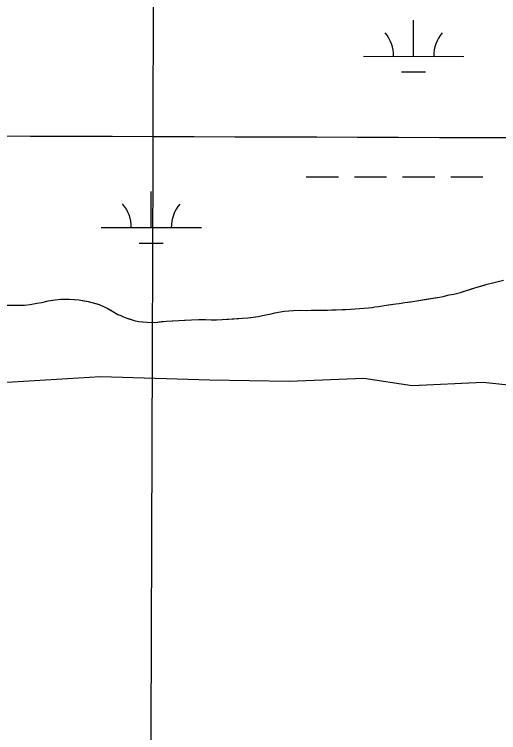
# Model space of a CAD drawing. Extents: x 3148686 to 3186545, y 916144 to 941516.
# Drawn here: x 3165875 to 3166358, y 933042 to 933757 of the extents above; entities that cross this region are included whole.
import ezdxf

# ---------------------------------------------------------------- set-up
doc = ezdxf.new("R2010")
doc.units = 0
for name, color, linetype in [('V-GRID-MAJR', 7, 'Continuous'), ('V-RIVR-EDGE', 7, 'Continuous'), ('V-SITE-VEGE', 7, 'Continuous'), ('V-WETL-SWMP', 7, 'Continuous')]:
    doc.layers.add(name, color=color, linetype=linetype)

msp = doc.modelspace()

# ---------------------------------------------------------------- linework, layer by layer
at = {"layer": 'V-GRID-MAJR'}
for points in [[(3165974.46, 921512.91), (3165993.85, 927572.55), (3166013.25, 933635.55), (3166032.65, 939698.61), (3166032.66, 939701.93)], [(3152965.56, 933679.68), (3155575.1, 933670.47), (3160794.17, 933652.63), (3166013.25, 933635.55), (3171232.32, 933619.23), (3176451.4, 933603.67), (3181670.49, 933588.87), (3184280.03, 933581.75)]]:
    msp.add_spline(points, degree=3, dxfattribs=at)
at = {"layer": 'V-RIVR-EDGE'}
for points in [[(3165960.71, 933396.08), (3165862.16, 933390.1), (3165759.47, 933391.91), (3165696.2, 933389.99), (3165664.54, 933379.7), (3165592.45, 933381.43), (3165566.03, 933391.87), (3165524, 933382.12), (3165447.74, 933376.09), (3165420.28, 933384.45), (3165399.54, 933388.65), (3165365.3, 933382), (3165336.25, 933381.03), (3165287.51, 933383.23), (3165264.7, 933386.91), (3165243.95, 933386.45), (3165204.54, 933387.58)], [(3166373.51, 933387.28), (3166342.4, 933390.47), (3166271.34, 933387.02), (3166223.13, 933394.4), (3166148.96, 933391.47), (3166069.61, 933392.7), (3165960.71, 933396.08)]]:
    msp.add_lwpolyline(points, dxfattribs=at)
at = {"layer": 'V-SITE-VEGE'}
for p, q in [((3166338.66, 933485.97), (3166346.34, 933488.26)), ((3166346.34, 933488.26), (3166351.85, 933489.6)), ((3166351.85, 933489.6), (3166362.48, 933492.46)), ((3166313.06, 933478.5), (3166319.76, 933480.22)), ((3166319.76, 933480.22), (3166335.12, 933485.01)), ((3166335.12, 933485.01), (3166338.66, 933485.97)), ((3165908.52, 933471.81), (3165915.4, 933472.94)), ((3165915.4, 933472.94), (3165921.1, 933473.48)), ((3165921.1, 933473.48), (3165929.55, 933473.41)), ((3165929.55, 933473.41), (3165934.65, 933473.18)), ((3165934.65, 933473.18), (3165939.56, 933472.75)), ((3165939.56, 933472.75), (3165948.39, 933471.11)), ((3166278.25, 933472.29), (3166288.28, 933473.78)), ((3166288.28, 933473.78), (3166298.7, 933475.47)), ((3166298.7, 933475.47), (3166302.24, 933476.23)), ((3166302.24, 933476.23), (3166308.35, 933477.75)), ((3166308.35, 933477.75), (3166313.06, 933478.5)), ((3165864.28, 933467.63), (3165884.91, 933467.47)), ((3165884.91, 933467.47), (3165890.61, 933468.22)), ((3165890.61, 933468.22), (3165897.3, 933469.34)), ((3165897.3, 933469.34), (3165902.22, 933470.29)), ((3165902.22, 933470.29), (3165908.52, 933471.81)), ((3165948.39, 933471.11), (3165959.37, 933468.08)), ((3165959.37, 933468.08), (3165964.46, 933465.88)), ((3165964.46, 933465.88), (3165967.4, 933464.48)), ((3166231.43, 933465.19), (3166234.39, 933465.95)), ((3166234.39, 933465.95), (3166238.32, 933466.31)), ((3166238.32, 933466.31), (3166243.63, 933467.06)), ((3166243.63, 933467.06), (3166255.04, 933468.93)), ((3166255.04, 933468.93), (3166258.58, 933469.3)), ((3166258.58, 933469.3), (3166264.28, 933470.24)), ((3166264.28, 933470.24), (3166274.11, 933471.34)), ((3166274.11, 933471.34), (3166278.25, 933472.29)), ((3165967.4, 933464.48), (3165973.85, 933460.89)), ((3165973.85, 933460.89), (3165977.96, 933458.31)), ((3166125.69, 933457.75), (3166131, 933458.89)), ((3166131, 933458.89), (3166134.54, 933459.85)), ((3166134.54, 933459.85), (3166143.98, 933461.35)), ((3166143.98, 933461.35), (3166153.22, 933462.25)), ((3166153.22, 933462.25), (3166159.12, 933462.41)), ((3166159.12, 933462.41), (3166165.8, 933462.16)), ((3166165.8, 933462.16), (3166170.71, 933462.51)), ((3166170.71, 933462.51), (3166177.39, 933462.66)), ((3166177.39, 933462.66), (3166187.02, 933462.58)), ((3166187.02, 933462.58), (3166191.54, 933462.94)), ((3166191.54, 933462.94), (3166195.86, 933462.91)), ((3166195.86, 933462.91), (3166201.56, 933463.26)), ((3166201.56, 933463.26), (3166205.29, 933463.23)), ((3166205.29, 933463.23), (3166228.09, 933464.82)), ((3166228.09, 933464.82), (3166231.43, 933465.19)), ((3165977.96, 933458.31), (3165980.89, 933457.11)), ((3165980.89, 933457.11), (3165983.83, 933455.71)), ((3165983.83, 933455.71), (3165987.16, 933454.5)), ((3165987.16, 933454.5), (3165994.21, 933452.29)), ((3165994.21, 933452.29), (3165998.53, 933451.27)), ((3165998.53, 933451.27), (3166007.17, 933450.42)), ((3166015.02, 933450.36), (3166026.43, 933451.65)), ((3166026.43, 933451.65), (3166051.59, 933453.02)), ((3166051.59, 933453.02), (3166058.66, 933453.17)), ((3166058.66, 933453.17), (3166065.34, 933453.11)), ((3166065.34, 933453.11), (3166071.03, 933452.87)), ((3166071.03, 933452.87), (3166076.53, 933452.83)), ((3166076.53, 933452.83), (3166102.28, 933454.4)), ((3166102.28, 933454.4), (3166107.59, 933454.75)), ((3166107.59, 933454.75), (3166118.01, 933456.04)), ((3166118.01, 933456.04), (3166122.34, 933457.19)), ((3166122.34, 933457.19), (3166125.69, 933457.75)), ((3166007.17, 933450.42), (3166015.02, 933450.36))]:
    msp.add_line(p, q, dxfattribs=at)
at = {"layer": 'V-WETL-SWMP'}
for p, q in [((3166272.94, 933715.32), (3166272.97, 933751.32)), ((3166222.94, 933715.37), (3166322.94, 933715.27)), ((3166260.92, 933699.9), (3166284.92, 933699.87)), ((3166165.96, 933595.36), (3166197.96, 933595.33)), ((3166213.96, 933595.31), (3166245.96, 933595.28)), ((3166261.96, 933595.26), (3166293.96, 933595.22)), ((3166309.96, 933595.21), (3166341.96, 933595.17)), ((3166011.32, 933544.78), (3166011.36, 933580.78)), ((3165961.32, 933544.83), (3166061.32, 933544.73)), ((3165999.3, 933529.36), (3166023.3, 933529.34)), ((3166338.66, 933485.97), (3166342.4, 933487.12)), ((3166338.66, 933485.97), (3166342.4, 933487.12)), ((3166342.4, 933487.12), (3166346.34, 933488.26)), ((3166342.4, 933487.12), (3166346.34, 933488.26)), ((3166346.34, 933488.26), (3166351.85, 933489.6)), ((3166346.34, 933488.26), (3166351.85, 933489.6)), ((3166351.85, 933489.6), (3166362.48, 933492.46)), ((3166351.85, 933489.6), (3166362.48, 933492.46)), ((3166313.07, 933478.5), (3166319.76, 933480.22)), ((3166313.07, 933478.5), (3166319.76, 933480.22)), ((3166319.76, 933480.22), (3166323.3, 933481.37)), ((3166319.76, 933480.22), (3166323.3, 933481.37)), ((3166323.3, 933481.37), (3166327.83, 933482.71)), ((3166323.3, 933481.37), (3166327.83, 933482.71)), ((3166327.83, 933482.71), (3166330.79, 933483.67)), ((3166327.83, 933482.71), (3166330.79, 933483.67)), ((3166330.79, 933483.67), (3166335.12, 933485.01)), ((3166330.79, 933483.67), (3166335.12, 933485.01)), ((3166335.12, 933485.01), (3166338.66, 933485.97)), ((3166335.12, 933485.01), (3166338.66, 933485.97)), ((3165908.52, 933471.81), (3165915.4, 933472.94)), ((3165908.52, 933471.81), (3165915.4, 933472.94)), ((3165915.4, 933472.94), (3165921.1, 933473.48)), ((3165915.4, 933472.94), (3165921.1, 933473.48)), ((3165921.1, 933473.48), (3165929.55, 933473.42)), ((3165921.1, 933473.48), (3165929.55, 933473.42)), ((3165929.55, 933473.42), (3165934.66, 933473.18)), ((3165929.55, 933473.42), (3165934.66, 933473.18)), ((3165934.66, 933473.18), (3165939.56, 933472.75)), ((3165934.66, 933473.18), (3165939.56, 933472.75)), ((3165939.56, 933472.75), (3165944.08, 933471.93)), ((3165939.56, 933472.75), (3165944.08, 933471.93)), ((3166278.25, 933472.29), (3166283.56, 933473.03)), ((3166278.25, 933472.29), (3166283.56, 933473.03)), ((3166283.56, 933473.03), (3166294.18, 933474.72)), ((3166283.56, 933473.03), (3166294.18, 933474.72)), ((3166294.18, 933474.72), (3166298.7, 933475.47)), ((3166294.18, 933474.72), (3166298.7, 933475.47)), ((3166298.7, 933475.47), (3166302.24, 933476.23)), ((3166298.7, 933475.47), (3166302.24, 933476.23)), ((3166302.24, 933476.23), (3166308.35, 933477.75)), ((3166302.24, 933476.23), (3166308.35, 933477.75)), ((3166308.35, 933477.75), (3166313.07, 933478.5)), ((3166308.35, 933477.75), (3166313.07, 933478.5)), ((3165864.28, 933467.64), (3165884.91, 933467.48)), ((3165864.28, 933467.64), (3165884.91, 933467.48)), ((3165884.91, 933467.48), (3165890.61, 933468.22)), ((3165884.91, 933467.48), (3165890.61, 933468.22)), ((3165890.61, 933468.22), (3165897.3, 933469.34)), ((3165890.61, 933468.22), (3165897.3, 933469.34)), ((3165897.3, 933469.34), (3165902.22, 933470.29)), ((3165897.3, 933469.34), (3165902.22, 933470.29)), ((3165902.22, 933470.29), (3165908.52, 933471.81)), ((3165902.22, 933470.29), (3165908.52, 933471.81)), ((3165944.08, 933471.93), (3165948.39, 933471.11)), ((3165944.08, 933471.93), (3165948.39, 933471.11)), ((3165948.39, 933471.11), (3165953.68, 933469.69)), ((3165948.39, 933471.11), (3165953.68, 933469.69)), ((3165953.68, 933469.69), (3165959.37, 933468.08)), ((3165953.68, 933469.69), (3165959.37, 933468.08)), ((3165959.37, 933468.08), (3165964.46, 933465.88)), ((3165959.37, 933468.08), (3165964.46, 933465.88)), ((3165964.46, 933465.88), (3165967.4, 933464.48)), ((3165964.46, 933465.88), (3165967.4, 933464.48)), ((3166231.44, 933465.19), (3166234.39, 933465.95)), ((3166231.44, 933465.19), (3166234.39, 933465.95)), ((3166234.39, 933465.95), (3166238.32, 933466.31)), ((3166234.39, 933465.95), (3166238.32, 933466.31)), ((3166238.32, 933466.31), (3166243.63, 933467.06)), ((3166238.32, 933466.31), (3166243.63, 933467.06)), ((3166243.63, 933467.06), (3166250.32, 933468.18)), ((3166243.63, 933467.06), (3166250.32, 933468.18)), ((3166250.32, 933468.18), (3166255.04, 933468.93)), ((3166250.32, 933468.18), (3166255.04, 933468.93)), ((3166255.04, 933468.93), (3166258.58, 933469.3)), ((3166255.04, 933468.93), (3166258.58, 933469.3)), ((3166258.58, 933469.3), (3166264.28, 933470.24)), ((3166258.58, 933469.3), (3166264.28, 933470.24)), ((3166264.28, 933470.24), (3166267.62, 933470.6)), ((3166264.28, 933470.24), (3166267.62, 933470.6)), ((3166267.62, 933470.6), (3166274.11, 933471.34)), ((3166267.62, 933470.6), (3166274.11, 933471.34)), ((3166274.11, 933471.34), (3166278.25, 933472.29)), ((3166274.11, 933471.34), (3166278.25, 933472.29)), ((3165967.4, 933464.48), (3165971.11, 933462.49)), ((3165967.4, 933464.48), (3165971.11, 933462.49)), ((3165971.11, 933462.49), (3165973.85, 933460.89)), ((3165971.11, 933462.49), (3165973.85, 933460.89)), ((3165973.85, 933460.89), (3165977.96, 933458.31)), ((3165973.85, 933460.89), (3165977.96, 933458.31)), ((3166125.69, 933457.75), (3166131, 933458.89)), ((3166125.69, 933457.75), (3166131, 933458.89)), ((3166131, 933458.89), (3166134.54, 933459.85)), ((3166131, 933458.89), (3166134.54, 933459.85)), ((3166134.54, 933459.85), (3166143.98, 933461.35)), ((3166134.54, 933459.85), (3166143.98, 933461.35)), ((3166143.98, 933461.35), (3166153.22, 933462.26)), ((3166143.98, 933461.35), (3166153.22, 933462.26)), ((3166153.22, 933462.26), (3166159.12, 933462.41)), ((3166153.22, 933462.26), (3166159.12, 933462.41)), ((3166159.12, 933462.41), (3166165.8, 933462.16)), ((3166159.12, 933462.41), (3166165.8, 933462.16)), ((3166165.8, 933462.16), (3166170.71, 933462.51)), ((3166165.8, 933462.16), (3166170.71, 933462.51)), ((3166170.71, 933462.51), (3166177.39, 933462.66)), ((3166170.71, 933462.51), (3166177.39, 933462.66)), ((3166177.39, 933462.66), (3166187.02, 933462.58)), ((3166177.39, 933462.66), (3166187.02, 933462.58)), ((3166187.02, 933462.58), (3166191.54, 933462.94)), ((3166187.02, 933462.58), (3166191.54, 933462.94)), ((3166191.54, 933462.94), (3166195.86, 933462.91)), ((3166191.54, 933462.94), (3166195.86, 933462.91)), ((3166195.86, 933462.91), (3166201.56, 933463.26)), ((3166195.86, 933462.91), (3166201.56, 933463.26)), ((3166201.56, 933463.26), (3166205.29, 933463.23)), ((3166201.56, 933463.26), (3166205.29, 933463.23)), ((3166205.29, 933463.23), (3166228.09, 933464.82)), ((3166205.29, 933463.23), (3166228.09, 933464.82)), ((3166228.09, 933464.82), (3166231.44, 933465.19)), ((3166228.09, 933464.82), (3166231.44, 933465.19)), ((3165977.96, 933458.31), (3165980.89, 933457.11)), ((3165977.96, 933458.31), (3165980.89, 933457.11)), ((3165980.89, 933457.11), (3165983.83, 933455.71)), ((3165980.89, 933457.11), (3165983.83, 933455.71)), ((3165983.83, 933455.71), (3165987.16, 933454.5)), ((3165983.83, 933455.71), (3165987.16, 933454.5)), ((3165987.16, 933454.5), (3165990.49, 933453.5)), ((3165987.16, 933454.5), (3165990.49, 933453.5)), ((3165990.49, 933453.5), (3165994.22, 933452.29)), ((3165990.49, 933453.5), (3165994.22, 933452.29)), ((3165994.22, 933452.29), (3165998.53, 933451.27)), ((3165994.22, 933452.29), (3165998.53, 933451.27)), ((3165998.53, 933451.27), (3166002.46, 933450.85)), ((3165998.53, 933451.27), (3166002.46, 933450.85)), ((3166021.71, 933451.09), (3166026.43, 933451.65)), ((3166021.71, 933451.09), (3166026.43, 933451.65)), ((3166026.43, 933451.65), (3166032.33, 933451.99)), ((3166026.43, 933451.65), (3166032.33, 933451.99)), ((3166032.33, 933451.99), (3166038.81, 933452.34)), ((3166032.33, 933451.99), (3166038.81, 933452.34)), ((3166038.81, 933452.34), (3166044.51, 933452.69)), ((3166038.81, 933452.34), (3166044.51, 933452.69)), ((3166044.51, 933452.69), (3166051.59, 933453.02)), ((3166044.51, 933452.69), (3166051.59, 933453.02)), ((3166051.59, 933453.02), (3166058.66, 933453.17)), ((3166051.59, 933453.02), (3166058.66, 933453.17)), ((3166058.66, 933453.17), (3166065.34, 933453.11)), ((3166058.66, 933453.17), (3166065.34, 933453.11)), ((3166065.34, 933453.11), (3166071.03, 933452.87)), ((3166065.34, 933453.11), (3166071.03, 933452.87)), ((3166071.03, 933452.87), (3166076.53, 933452.83)), ((3166071.03, 933452.87), (3166076.53, 933452.83)), ((3166076.53, 933452.83), (3166082.04, 933453.18)), ((3166076.53, 933452.83), (3166082.04, 933453.18)), ((3166082.04, 933453.18), (3166088.33, 933453.52)), ((3166082.04, 933453.18), (3166088.33, 933453.52)), ((3166088.33, 933453.52), (3166093.83, 933453.88)), ((3166088.33, 933453.52), (3166093.83, 933453.88)), ((3166093.83, 933453.88), (3166098.55, 933454.23)), ((3166093.83, 933453.88), (3166098.55, 933454.23)), ((3166098.55, 933454.23), (3166102.28, 933454.4)), ((3166098.55, 933454.23), (3166102.28, 933454.4)), ((3166102.28, 933454.4), (3166107.59, 933454.75)), ((3166102.28, 933454.4), (3166107.59, 933454.75)), ((3166107.59, 933454.75), (3166110.73, 933455.12)), ((3166107.59, 933454.75), (3166110.73, 933455.12)), ((3166110.73, 933455.12), (3166118.01, 933456.05)), ((3166110.73, 933455.12), (3166118.01, 933456.05)), ((3166118.01, 933456.05), (3166122.34, 933457.19)), ((3166118.01, 933456.05), (3166122.34, 933457.19)), ((3166122.34, 933457.19), (3166125.69, 933457.75)), ((3166122.34, 933457.19), (3166125.69, 933457.75)), ((3166002.46, 933450.85), (3166007.17, 933450.42)), ((3166002.46, 933450.85), (3166007.17, 933450.42)), ((3166007.17, 933450.42), (3166015.02, 933450.36)), ((3166007.17, 933450.42), (3166015.02, 933450.36)), ((3166015.02, 933450.36), (3166021.71, 933451.09)), ((3166015.02, 933450.36), (3166021.71, 933451.09))]:
    msp.add_line(p, q, dxfattribs=at)
for centre, start, end in [((3166217.69, 933715.85), 359.16781, 40.71147), ((3166328.18, 933715.73), 139.1678, 180.71146), ((3165956.08, 933545.31), 359.16781, 40.71147), ((3166066.56, 933545.2), 139.1678, 180.71146)]:
    msp.add_arc(centre, 35.25, start, end, dxfattribs=at)

doc.saveas('drawing.dxf')
